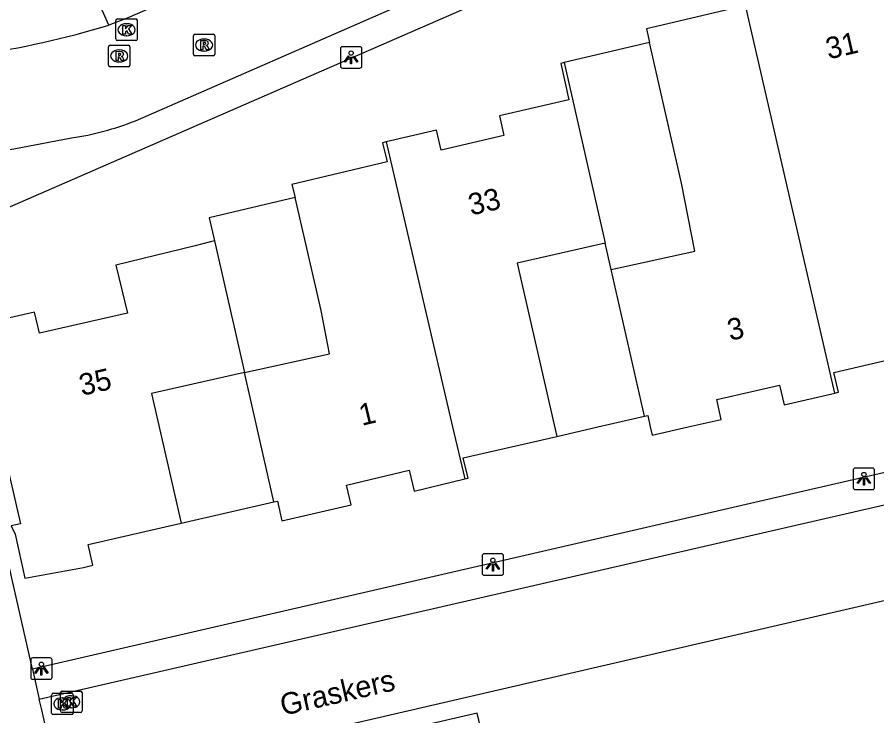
# Model space of a CAD drawing. Extents: x 156414 to 157775, y 382335 to 383765.
# Drawn here: x 157043.47 to 157083.47, y 383486.57 to 383519.05 of the extents above; entities that cross this region are included whole.
import ezdxf

# ---------------------------------------------------------------- set-up
doc = ezdxf.new("R2010")
doc.units = 0
for name, color, linetype in [('IMGEO_Erf', 7, 'Continuous'), ('IMGEO_Kolk', 7, 'Continuous'), ('IMGEO_Lichtpunt', 7, 'Continuous'), ('IMGEO_Openbare_ruimte_label', 7, 'Continuous'), ('IMGEO_Pand', 7, 'Continuous'), ('IMGEO_Pand_nummerreeks', 7, 'Continuous'), ('IMGEO_Parkeervlak_open', 7, 'Continuous'), ('IMGEO_Rijbaan_lokaal_gesloten', 7, 'Continuous'), ('IMGEO_Rijbaan_lokaal_open', 7, 'Continuous'), ('IMGEO_Rioolput', 7, 'Continuous'), ('IMGEO_Voetpad_open', 7, 'Continuous')]:
    doc.layers.add(name, color=color, linetype=linetype)

msp = doc.modelspace()

# ---------------------------------------------------------------- linework, layer by layer
at = {"layer": 'IMGEO_Erf'}
for points in [[(157072.89, 383517.877), (157068.927, 383516.941)], [(157056.401, 383510.663), (157052.402, 383509.719), (157052.647, 383508.646)], [(157071.112, 383507.316), (157070.832, 383508.549)], [(157068.578, 383499.561), (157070.49, 383500), (157072.66, 383500.498)], [(157051.098, 383495.523), (157055.415, 383496.512)]]:
    msp.add_lwpolyline(points, dxfattribs=at)
at = {"layer": 'IMGEO_Kolk'}
for p, q in [((157048.061, 383518.043), (157048.061, 383518.895)), ((157048.136, 383518.969), (157048.988, 383518.969)), ((157048.549, 383518.749), (157048.574, 383518.749)), ((157049.062, 383518.895), (157049.062, 383518.043)), ((157048.572, 383518.189), (157048.547, 383518.189)), ((157048.988, 383517.969), (157048.136, 383517.969)), ((157045.076, 383486.697), (157045.076, 383487.549)), ((157045.151, 383487.623), (157046.003, 383487.623)), ((157045.489, 383486.793), (157045.489, 383487.645)), ((157045.564, 383487.719), (157046.416, 383487.719)), ((157045.564, 383487.403), (157045.589, 383487.403)), ((157045.977, 383487.499), (157046.002, 383487.499)), ((157046.077, 383487.549), (157046.077, 383486.697)), ((157046.49, 383487.645), (157046.49, 383486.793)), ((157046.003, 383486.623), (157045.151, 383486.623)), ((157045.587, 383486.843), (157045.562, 383486.843)), ((157046.416, 383486.719), (157045.564, 383486.719)), ((157046, 383486.939), (157045.975, 383486.939))]:
    msp.add_line(p, q, dxfattribs=at)
for points in [[(157048.061, 383518.043), (157048.061, 383518.895)], [(157048.136, 383518.969), (157048.988, 383518.969)], [(157048.382, 383518.669), (157048.505, 383518.669), (157048.505, 383518.518), (157048.635, 383518.669), (157048.799, 383518.669), (157048.653, 383518.518), (157048.806, 383518.269), (157048.654, 383518.269), (157048.569, 383518.433), (157048.505, 383518.366), (157048.505, 383518.269), (157048.382, 383518.269), (157048.382, 383518.669)], [(157049.062, 383518.895), (157049.062, 383518.043)], [(157048.988, 383517.969), (157048.136, 383517.969)], [(157045.076, 383486.697), (157045.076, 383487.549)], [(157045.151, 383487.623), (157046.003, 383487.623)], [(157045.489, 383486.793), (157045.489, 383487.645)], [(157045.564, 383487.719), (157046.416, 383487.719)], [(157045.81, 383487.419), (157045.933, 383487.419), (157045.933, 383487.268), (157046.063, 383487.419), (157046.227, 383487.419), (157046.081, 383487.268), (157046.234, 383487.019), (157046.082, 383487.019), (157045.997, 383487.183), (157045.933, 383487.116), (157045.933, 383487.019), (157045.81, 383487.019), (157045.81, 383487.419)], [(157046.077, 383487.549), (157046.077, 383486.697)], [(157046.49, 383487.645), (157046.49, 383486.793)], [(157045.397, 383487.323), (157045.52, 383487.323), (157045.52, 383487.172), (157045.65, 383487.323), (157045.814, 383487.323), (157045.668, 383487.172), (157045.821, 383486.923), (157045.669, 383486.923), (157045.584, 383487.087), (157045.52, 383487.02), (157045.52, 383486.923), (157045.397, 383486.923), (157045.397, 383487.323)], [(157046.003, 383486.623), (157045.151, 383486.623)], [(157046.416, 383486.719), (157045.564, 383486.719)]]:
    msp.add_lwpolyline(points, dxfattribs=at)
for centre, start, end in [((157048.138, 383518.893), 91.552, 178.448), ((157048.138, 383518.893), 91.552, 178.448), ((157048.986, 383518.893), 1.552, 88.448), ((157048.986, 383518.893), 1.552, 88.448), ((157048.138, 383518.045), 181.552, 268.448), ((157048.138, 383518.045), 181.552, 268.448), ((157048.986, 383518.045), 271.552, 358.448), ((157048.986, 383518.045), 271.552, 358.448), ((157045.153, 383487.547), 91.552, 178.448), ((157045.153, 383487.547), 91.552, 178.448), ((157045.566, 383487.643), 91.552, 178.448), ((157045.566, 383487.643), 91.552, 178.448), ((157046.001, 383487.547), 1.552, 88.448), ((157046.001, 383487.547), 1.552, 88.448), ((157046.414, 383487.643), 1.552, 88.448), ((157046.414, 383487.643), 1.552, 88.448), ((157045.153, 383486.699), 181.552, 268.448), ((157045.153, 383486.699), 181.552, 268.448), ((157045.566, 383486.795), 181.552, 268.448), ((157045.566, 383486.795), 181.552, 268.448), ((157046.001, 383486.699), 271.552, 358.448), ((157046.001, 383486.699), 271.552, 358.448), ((157046.414, 383486.795), 271.552, 358.448), ((157046.414, 383486.795), 271.552, 358.448)]:
    msp.add_arc(centre, 0.0765, start, end, dxfattribs=at)
for centre, major_axis, ratio, start_param, end_param in [((157048.548, 383518.469), (-0.387, 0.002), 0.722429, 4.712389, 7.853982), ((157048.573, 383518.469), (-0.39, 0.002), 0.717154, 1.570796, 4.712389), ((157045.563, 383487.123), (-0.387, 0.002), 0.722429, 4.712389, 7.853982), ((157045.588, 383487.123), (-0.39, 0.002), 0.717154, 1.570796, 4.712389), ((157045.976, 383487.219), (-0.387, 0.002), 0.722429, 4.712389, 7.853982), ((157046.001, 383487.219), (-0.39, 0.002), 0.717154, 1.570796, 4.712389)]:
    msp.add_ellipse(centre, major_axis=major_axis, ratio=ratio, start_param=start_param, end_param=end_param, dxfattribs=at)
at = {"layer": 'IMGEO_Lichtpunt'}
for p, q in [((157058.512, 383517.585), (157058.512, 383516.778)), ((157058.512, 383517.585), (157058.512, 383516.778)), ((157059.414, 383517.68), (157058.606, 383517.68)), ((157059.414, 383517.68), (157058.606, 383517.68)), ((157059.508, 383516.778), (157059.508, 383517.585)), ((157059.508, 383516.778), (157059.508, 383517.585)), ((157058.606, 383516.684), (157059.414, 383516.684)), ((157058.606, 383516.684), (157059.414, 383516.684)), ((157082.37, 383497.991), (157082.37, 383497.184)), ((157082.37, 383497.991), (157082.37, 383497.184)), ((157083.272, 383498.086), (157082.464, 383498.086)), ((157083.272, 383498.086), (157082.464, 383498.086)), ((157083.366, 383497.184), (157083.366, 383497.991)), ((157083.366, 383497.184), (157083.366, 383497.991)), ((157082.464, 383497.09), (157083.272, 383497.09)), ((157082.464, 383497.09), (157083.272, 383497.09)), ((157065.105, 383494.005), (157065.105, 383493.198)), ((157065.105, 383494.005), (157065.105, 383493.198)), ((157066.007, 383494.1), (157065.199, 383494.1)), ((157066.007, 383494.1), (157065.199, 383494.1)), ((157066.101, 383493.198), (157066.101, 383494.005)), ((157066.101, 383493.198), (157066.101, 383494.005)), ((157065.199, 383493.104), (157066.007, 383493.104)), ((157065.199, 383493.104), (157066.007, 383493.104)), ((157044.102, 383489.168), (157044.102, 383488.361)), ((157044.102, 383489.168), (157044.102, 383488.361)), ((157045.004, 383489.263), (157044.196, 383489.263)), ((157045.004, 383489.263), (157044.196, 383489.263)), ((157045.098, 383488.361), (157045.098, 383489.168)), ((157045.098, 383488.361), (157045.098, 383489.168)), ((157044.196, 383488.267), (157045.004, 383488.267)), ((157044.196, 383488.267), (157045.004, 383488.267))]:
    msp.add_line(p, q, dxfattribs=at)
for points in [[(157058.886, 383517.249), (157058.925, 383517.221), (157058.737, 383516.959), (157058.699, 383516.986), (157058.886, 383517.249)], [(157058.988, 383517.201), (157059.035, 383517.201), (157059.035, 383516.879), (157058.988, 383516.879), (157058.988, 383517.201)], [(157059.098, 383517.221), (157059.136, 383517.248), (157059.323, 383516.986), (157059.284, 383516.958), (157059.098, 383517.221)], [(157082.744, 383497.655), (157082.783, 383497.627), (157082.595, 383497.365), (157082.557, 383497.392), (157082.744, 383497.655)], [(157082.846, 383497.607), (157082.893, 383497.607), (157082.893, 383497.285), (157082.846, 383497.285), (157082.846, 383497.607)], [(157082.956, 383497.627), (157082.994, 383497.654), (157083.181, 383497.392), (157083.142, 383497.364), (157082.956, 383497.627)], [(157065.479, 383493.669), (157065.518, 383493.641), (157065.33, 383493.379), (157065.292, 383493.406), (157065.479, 383493.669)], [(157065.581, 383493.621), (157065.628, 383493.621), (157065.628, 383493.299), (157065.581, 383493.299), (157065.581, 383493.621)], [(157065.691, 383493.641), (157065.729, 383493.668), (157065.916, 383493.406), (157065.877, 383493.378), (157065.691, 383493.641)], [(157044.476, 383488.832), (157044.515, 383488.804), (157044.327, 383488.542), (157044.289, 383488.569), (157044.476, 383488.832)], [(157044.578, 383488.784), (157044.625, 383488.784), (157044.625, 383488.462), (157044.578, 383488.462), (157044.578, 383488.784)], [(157044.688, 383488.804), (157044.726, 383488.831), (157044.913, 383488.569), (157044.874, 383488.541), (157044.688, 383488.804)]]:
    msp.add_lwpolyline(points, dxfattribs=at)
for centre in [(157059.011, 383517.383), (157082.869, 383497.789), (157065.604, 383493.803), (157044.601, 383488.966)]:
    msp.add_circle(centre, 0.0994, dxfattribs=at)
for centre, start, end in [((157058.606, 383517.585), 90, 180), ((157058.606, 383517.585), 90, 180), ((157059.414, 383517.585), 0, 90), ((157059.414, 383517.585), 0, 90), ((157058.606, 383516.778), 180, 270), ((157058.606, 383516.778), 180, 270), ((157059.414, 383516.778), 270, 0), ((157059.414, 383516.778), 270, 360), ((157082.464, 383497.991), 90, 180), ((157082.464, 383497.991), 90, 180), ((157083.272, 383497.991), 0, 90), ((157083.272, 383497.991), 0, 90), ((157082.464, 383497.184), 180, 270), ((157082.464, 383497.184), 180, 270), ((157083.272, 383497.184), 270, 0), ((157083.272, 383497.184), 270, 360), ((157065.199, 383494.005), 90, 180), ((157065.199, 383494.005), 90, 180), ((157066.007, 383494.005), 0, 90), ((157066.007, 383494.005), 0, 90), ((157065.199, 383493.198), 180, 270), ((157065.199, 383493.198), 180, 270), ((157066.007, 383493.198), 270, 0), ((157066.007, 383493.198), 270, 360), ((157044.196, 383489.168), 90, 180), ((157044.196, 383489.168), 90, 180), ((157045.004, 383489.168), 0, 90), ((157045.004, 383489.168), 0, 90), ((157044.196, 383488.361), 180, 270), ((157044.196, 383488.361), 180, 270), ((157045.004, 383488.361), 270, 0), ((157045.004, 383488.361), 270, 360)]:
    msp.add_arc(centre, 0.0946, start, end, dxfattribs=at)
at = {"layer": 'IMGEO_Pand'}
for points in [[(157077.152, 383520.492), (157076.986, 383520.454), (157077.171, 383519.551), (157072.747, 383518.507), (157072.89, 383517.877)], [(157081.522, 383501.575), (157077.152, 383520.492)], [(157071.112, 383507.316), (157074.996, 383508.166), (157074.383, 383511.333), (157072.89, 383517.877)], [(157068.927, 383516.941), (157068.761, 383516.902), (157069.144, 383515.215), (157065.908, 383514.468), (157066.121, 383513.545), (157063.198, 383512.871), (157062.983, 383513.796), (157060.64, 383513.253)], [(157068.927, 383516.941), (157070.832, 383508.549)], [(157060.64, 383513.253), (157060.465, 383513.212), (157060.685, 383512.322), (157056.256, 383511.276), (157056.401, 383510.663)], [(157060.64, 383513.253), (157063.731, 383500), (157064.295, 383497.581)], [(157054.042, 383502.532), (157058.001, 383503.399), (157057.616, 383505.419), (157056.401, 383510.663)], [(157052.647, 383508.646), (157052.473, 383508.603), (157051.751, 383508.426), (157048.06, 383507.519), (157048.606, 383505.296), (157044.503, 383504.354), (157044.277, 383505.338), (157041.485, 383504.697), (157042.578, 383500), (157043.627, 383495.498), (157043.189, 383495.397), (157043.378, 383495.014), (157043.835, 383492.964), (157046.561, 383493.471), (157046.99, 383493.567), (157046.774, 383494.533), (157051.098, 383495.523)], [(157052.647, 383508.646), (157054.042, 383502.532)], [(157070.832, 383508.549), (157066.741, 383507.616), (157068.578, 383499.561)], [(157072.66, 383500.498), (157071.112, 383507.316)], [(157081.522, 383501.575), (157081.688, 383501.614), (157081.478, 383502.529), (157085.798, 383503.536)], [(157054.042, 383502.532), (157049.724, 383501.547), (157051.098, 383495.523)], [(157055.415, 383496.512), (157054.619, 383500), (157054.042, 383502.532)], [(157072.66, 383500.498), (157072.811, 383500.533), (157072.93, 383500), (157073.017, 383499.616), (157074.691, 383500), (157076.23, 383500.353), (157076.019, 383501.27), (157078.941, 383501.945), (157079.152, 383501.022), (157081.522, 383501.575)], [(157064.295, 383497.581), (157064.457, 383497.62), (157064.231, 383498.563), (157068.578, 383499.561)], [(157055.415, 383496.512), (157055.588, 383496.552), (157055.789, 383495.636), (157059.008, 383496.374), (157058.799, 383497.288), (157061.708, 383497.984), (157061.937, 383497.015), (157064.295, 383497.581)], [(157062.188, 383486.07), (157062.645, 383484.112), (157065.336, 383484.74), (157064.879, 383486.698), (157062.188, 383486.07)]]:
    msp.add_lwpolyline(points, dxfattribs=at)
at = {"layer": 'IMGEO_Parkeervlak_open'}
msp.add_lwpolyline([(157047.741, 383518.678), (157045.559, 383523.581), (157052.402, 383526.55)], dxfattribs=at)
at = {"layer": 'IMGEO_Rijbaan_lokaal_gesloten'}
for points in [[(157048.973, 383514.236), (157084.258, 383529.651), (157104.083, 383538.307), (157122.779, 383546.461), (157140.893, 383554.325), (157150.715, 383558.618), (157168.185, 383566.264), (157199.634, 383580.002), (157221.877, 383589.677), (157238.336, 383596.851)], [(157054.566, 383521.613), (157048.59, 383519.004), (157047.741, 383518.678)], [(157040.96, 383512.568), (157043.308, 383512.934), (157046.003, 383513.439)]]:
    msp.add_lwpolyline(points, dxfattribs=at)
for centre, radius, start, end in [((157034.883, 383561.791), 44.989, 278.5117, 286.6066), ((157044.039, 383526.689), 13.394, 278.4299, 291.6129)]:
    msp.add_arc(centre, radius, start, end, dxfattribs=at)
at = {"layer": 'IMGEO_Rijbaan_lokaal_open'}
for points in [[(157044.501, 383487.345), (157099.606, 383500), (157108.868, 383502.127), (157140.291, 383509.413), (157214.746, 383526.693), (157252.51, 383535.524)], [(157109.771, 383497.863), (157088.3, 383492.951), (157045.49, 383483.052)], [(157045.49, 383483.052), (157044.601, 383486.911), (157044.501, 383487.345)]]:
    msp.add_lwpolyline(points, dxfattribs=at)
at = {"layer": 'IMGEO_Rioolput'}
for p, q in [((157051.67, 383517.332), (157051.67, 383518.184)), ((157051.745, 383518.258), (157052.597, 383518.258)), ((157052.671, 383518.184), (157052.671, 383517.332)), ((157052.158, 383518.038), (157052.183, 383518.038)), ((157047.719, 383516.824), (157047.719, 383517.676)), ((157047.794, 383517.75), (157048.646, 383517.75)), ((157048.207, 383517.53), (157048.232, 383517.53)), ((157048.72, 383517.676), (157048.72, 383516.824)), ((157052.181, 383517.478), (157052.156, 383517.478)), ((157052.597, 383517.258), (157051.745, 383517.258)), ((157048.646, 383516.75), (157047.794, 383516.75)), ((157048.23, 383516.97), (157048.205, 383516.97))]:
    msp.add_line(p, q, dxfattribs=at)
for points in [[(157051.67, 383517.332), (157051.67, 383518.184)], [(157051.745, 383518.258), (157052.597, 383518.258)], [(157052.671, 383518.184), (157052.671, 383517.332)], [(157052.259, 383517.956), (157052.007, 383517.958), (157052.007, 383517.558)], [(157052.185, 383517.877), (157052.131, 383517.877), (157052.131, 383517.796)], [(157052.131, 383517.796), (157052.183, 383517.796)], [(157047.719, 383516.824), (157047.719, 383517.676)], [(157047.794, 383517.75), (157048.646, 383517.75)], [(157048.308, 383517.448), (157048.056, 383517.45), (157048.056, 383517.05)], [(157048.72, 383517.676), (157048.72, 383516.824)], [(157052.007, 383517.558), (157052.131, 383517.558), (157052.131, 383517.72), (157052.142, 383517.72)], [(157052.189, 383517.691), (157052.26, 383517.558), (157052.4, 383517.558), (157052.335, 383517.684)], [(157048.056, 383517.05), (157048.18, 383517.05), (157048.18, 383517.212), (157048.191, 383517.212)], [(157048.234, 383517.369), (157048.18, 383517.369), (157048.18, 383517.288)], [(157048.18, 383517.288), (157048.232, 383517.288)], [(157048.238, 383517.183), (157048.309, 383517.05), (157048.449, 383517.05), (157048.384, 383517.176)], [(157052.597, 383517.258), (157051.745, 383517.258)], [(157048.646, 383516.75), (157047.794, 383516.75)]]:
    msp.add_lwpolyline(points, dxfattribs=at)
for centre, radius, start, end in [((157051.747, 383518.182), 0.0765, 91.552, 178.448), ((157051.747, 383518.182), 0.0765, 91.552, 178.448), ((157052.595, 383518.182), 0.0765, 1.552, 88.448), ((157052.595, 383518.182), 0.0765, 1.552, 88.448), ((157052.167, 383517.985), 0.19, 274.7715, 282.9687), ((157052.191, 383517.781), 0.0964, 77.0061, 93.1865), ((157052.205, 383517.838), 0.0378, 276.6634, 79.6772), ((157052.258, 383517.846), 0.109, 350.3612, 89.416), ((157052.256, 383517.846), 0.112, 277.5842, 350.9817), ((157047.796, 383517.674), 0.0765, 91.552, 178.448), ((157047.796, 383517.674), 0.0765, 91.552, 178.448), ((157048.307, 383517.338), 0.109, 350.3612, 89.416), ((157048.644, 383517.674), 0.0765, 1.552, 88.448), ((157048.644, 383517.674), 0.0765, 1.552, 88.448), ((157052.141, 383517.667), 0.0533, 26.0293, 88.6989), ((157052.24, 383517.631), 0.108, 29.5134, 73.7905), ((157048.19, 383517.159), 0.0533, 26.0293, 88.6989), ((157048.216, 383517.477), 0.19, 274.7715, 282.9687), ((157048.24, 383517.273), 0.0964, 77.0061, 93.1865), ((157048.254, 383517.33), 0.0378, 276.6634, 79.6772), ((157048.305, 383517.338), 0.112, 277.5842, 350.9817), ((157048.289, 383517.123), 0.108, 29.5134, 73.7905), ((157051.747, 383517.334), 0.0765, 181.552, 268.448), ((157051.747, 383517.334), 0.0765, 181.552, 268.448), ((157052.595, 383517.334), 0.0765, 271.552, 358.448), ((157052.595, 383517.334), 0.0765, 271.552, 358.448), ((157047.796, 383516.826), 0.0765, 181.552, 268.448), ((157047.796, 383516.826), 0.0765, 181.552, 268.448), ((157048.644, 383516.826), 0.0765, 271.552, 358.448), ((157048.644, 383516.826), 0.0765, 271.552, 358.448)]:
    msp.add_arc(centre, radius, start, end, dxfattribs=at)
for centre, major_axis, ratio, start_param, end_param in [((157052.157, 383517.758), (-0.387, 0.002), 0.722429, 4.712389, 7.853982), ((157052.182, 383517.758), (-0.39, 0.002), 0.717154, 1.570796, 4.712389), ((157048.206, 383517.25), (-0.387, 0.002), 0.722429, 4.712389, 7.853982), ((157048.231, 383517.25), (-0.39, 0.002), 0.717154, 1.570796, 4.712389)]:
    msp.add_ellipse(centre, major_axis=major_axis, ratio=ratio, start_param=start_param, end_param=end_param, dxfattribs=at)
at = {"layer": 'IMGEO_Voetpad_open'}
for points in [[(157039.629, 383508.72), (157084.692, 383528.356), (157100.751, 383535.351)], [(157044.183, 383488.742), (157041.616, 383500), (157039.629, 383508.72)], [(157108.515, 383503.559), (157093.063, 383500), (157044.183, 383488.742)], [(157044.183, 383488.742), (157044.501, 383487.345)]]:
    msp.add_lwpolyline(points, dxfattribs=at)

# ---------------------------------------------------------------- texts
at = {"layer": 'IMGEO_Openbare_ruimte_label'}
msp.add_text('Graskers', height=1, rotation=12.8271, dxfattribs=at).set_placement((157055.835, 383486.567))
at = {"layer": 'IMGEO_Pand_nummerreeks'}
for s, rotation, p in [('31', 12.8744, (157081.222, 383517.087)), ('33', 12.9832, (157064.591, 383509.827)), ('3', 13.0061, (157076.644, 383504.001)), ('35', 12.9317, (157046.483, 383501.443)), ('1', 13.453, (157059.51, 383500.049))]:
    msp.add_text(s, height=1, rotation=rotation, dxfattribs=at).set_placement(p)

doc.saveas('drawing.dxf')
